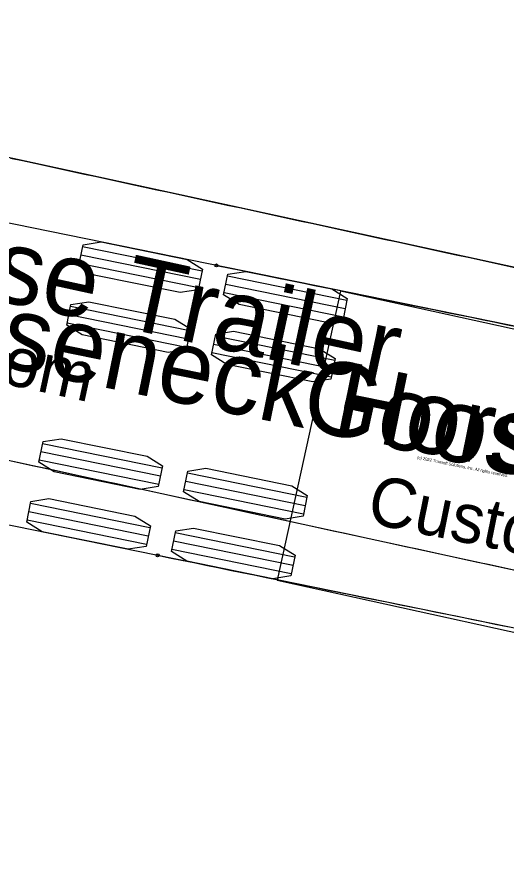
# Model space of a CAD drawing. Extents: x -14 to 1565148, y -25 to 642856.
# Drawn here: x 1564648.52 to 1564661.77, y 636309.32 to 636332.28 of the extents above; entities that cross this region are included whole.
import ezdxf

# ---------------------------------------------------------------- set-up
doc = ezdxf.new("R2010")
doc.units = 0
for name, color, linetype in [('CM_Corridor_Key_Station', 7, 'Continuous'), ('TR_Turning_Path23', 7, 'Continuous'), ('TR_Turning_Path24', 7, 'Continuous')]:
    doc.layers.add(name, color=color, linetype=linetype)

msp = doc.modelspace()

# ---------------------------------------------------------------- linework, layer by layer
at = {"layer": 'CM_Corridor_Key_Station'}
for p, q in [((1564657.283, 636324.867), (1564655.565, 636317.054)), ((1564692.443, 636317.134), (1564657.283, 636324.867)), ((1564655.565, 636317.054), (1564690.724, 636309.321))]:
    msp.add_line(p, q, dxfattribs=at)
at = {"layer": 'TR_Turning_Path23'}
for p, q in [((1564665.936, 636324.658), (1564630.753, 636332.284)), ((1564629.059, 636324.466), (1564664.242, 636316.839))]:
    msp.add_line(p, q, dxfattribs=at)
for points in [[(1564648.35, 636328.47), (1564648.676, 636328.399), (1564649.002, 636328.329), (1564649.328, 636328.258), (1564649.654, 636328.187), (1564649.98, 636328.117), (1564650.306, 636328.046), (1564650.632, 636327.975), (1564650.958, 636327.905), (1564651.284, 636327.834), (1564651.61, 636327.763), (1564651.936, 636327.693), (1564652.262, 636327.622), (1564652.588, 636327.551), (1564652.914, 636327.481), (1564653.24, 636327.41), (1564653.566, 636327.339), (1564653.892, 636327.269), (1564654.218, 636327.198), (1564654.544, 636327.127), (1564654.869, 636327.057), (1564655.195, 636326.986), (1564655.521, 636326.915), (1564655.847, 636326.845), (1564656.173, 636326.774), (1564656.499, 636326.703), (1564656.825, 636326.633), (1564657.151, 636326.562), (1564657.477, 636326.491), (1564657.803, 636326.421), (1564658.129, 636326.35), (1564658.455, 636326.279), (1564658.781, 636326.209), (1564659.107, 636326.138), (1564659.433, 636326.067), (1564659.759, 636325.997), (1564660.085, 636325.926), (1564660.411, 636325.855), (1564660.737, 636325.785), (1564661.063, 636325.714), (1564661.389, 636325.644), (1564661.715, 636325.573), (1564662.041, 636325.502)], [(1564648.285, 636320.298), (1564648.611, 636320.227), (1564648.937, 636320.157), (1564649.263, 636320.086), (1564649.589, 636320.015), (1564649.915, 636319.945), (1564650.241, 636319.874), (1564650.567, 636319.804), (1564650.893, 636319.733), (1564651.219, 636319.662), (1564651.545, 636319.592), (1564651.871, 636319.521), (1564652.197, 636319.45), (1564652.523, 636319.38), (1564652.849, 636319.309), (1564653.175, 636319.238), (1564653.501, 636319.168), (1564653.827, 636319.097), (1564654.153, 636319.026), (1564654.479, 636318.956), (1564654.805, 636318.885), (1564655.131, 636318.814), (1564655.457, 636318.744), (1564655.783, 636318.673), (1564656.109, 636318.602), (1564656.435, 636318.532), (1564656.761, 636318.461), (1564657.087, 636318.39), (1564657.413, 636318.32), (1564657.739, 636318.249), (1564658.064, 636318.178), (1564658.39, 636318.108), (1564658.716, 636318.037), (1564659.042, 636317.966), (1564659.368, 636317.896), (1564659.694, 636317.825), (1564660.02, 636317.754), (1564660.346, 636317.684), (1564660.672, 636317.613), (1564660.998, 636317.542), (1564661.324, 636317.472), (1564661.65, 636317.401), (1564661.976, 636317.33)]]:
    msp.add_lwpolyline(points, dxfattribs=at)
at = {"layer": 'TR_Turning_Path24'}
for p, q in [((1564679.402, 636320.381), (1564644.125, 636327.558)), ((1564653.535, 636325.41), (1564650.301, 636326.068)), ((1564653.489, 636325.185), (1564650.256, 636325.843)), ((1564653.444, 636324.961), (1564650.21, 636325.619)), ((1564657.455, 636324.612), (1564654.221, 636325.27)), ((1564657.409, 636324.388), (1564654.175, 636325.046)), ((1564657.363, 636324.163), (1564654.13, 636324.821)), ((1564653.206, 636323.793), (1564649.972, 636324.451)), ((1564653.16, 636323.568), (1564649.927, 636324.226)), ((1564653.115, 636323.344), (1564649.881, 636324.002)), ((1564657.126, 636322.995), (1564653.892, 636323.653)), ((1564657.08, 636322.771), (1564653.846, 636323.429)), ((1564657.034, 636322.546), (1564653.801, 636323.204)), ((1564652.452, 636320.085), (1564649.218, 636320.743)), ((1564652.406, 636319.861), (1564649.172, 636320.519)), ((1564652.36, 636319.636), (1564649.127, 636320.294)), ((1564656.371, 636319.288), (1564653.138, 636319.946)), ((1564642.529, 636319.719), (1564677.807, 636312.541)), ((1564656.326, 636319.063), (1564653.092, 636319.721)), ((1564656.28, 636318.839), (1564653.046, 636319.497)), ((1564652.123, 636318.469), (1564648.889, 636319.127)), ((1564652.077, 636318.244), (1564648.843, 636318.902)), ((1564652.031, 636318.019), (1564648.798, 636318.677)), ((1564656.042, 636317.671), (1564652.809, 636318.329)), ((1564655.997, 636317.447), (1564652.763, 636318.104)), ((1564655.951, 636317.222), (1564652.717, 636317.88))]:
    msp.add_line(p, q, dxfattribs=at)
for points in [[(1564653.546, 636325.465), (1564653.432, 636324.905), (1564652.945, 636324.828), (1564650.617, 636325.302), (1564650.199, 636325.563), (1564650.313, 636326.123), (1564650.8, 636326.2), (1564653.128, 636325.726)], [(1564657.466, 636324.668), (1564657.352, 636324.107), (1564656.865, 636324.031), (1564654.537, 636324.504), (1564654.118, 636324.765), (1564654.232, 636325.326), (1564654.719, 636325.403), (1564657.048, 636324.929)], [(1564653.217, 636323.849), (1564653.103, 636323.288), (1564652.616, 636323.211), (1564650.288, 636323.685), (1564649.87, 636323.946), (1564649.984, 636324.506), (1564650.471, 636324.583), (1564652.799, 636324.11)], [(1564657.137, 636323.051), (1564657.023, 636322.49), (1564656.536, 636322.414), (1564654.208, 636322.887), (1564653.789, 636323.148), (1564653.903, 636323.709), (1564654.39, 636323.786), (1564656.719, 636323.312)], [(1564652.463, 636320.141), (1564652.349, 636319.581), (1564651.862, 636319.504), (1564649.534, 636319.978), (1564649.115, 636320.239), (1564649.229, 636320.799), (1564649.716, 636320.876), (1564652.045, 636320.402)], [(1564656.383, 636319.344), (1564656.269, 636318.783), (1564655.782, 636318.706), (1564653.453, 636319.18), (1564653.035, 636319.441), (1564653.149, 636320.002), (1564653.636, 636320.078), (1564655.964, 636319.605)], [(1564652.134, 636318.524), (1564652.02, 636317.964), (1564651.533, 636317.887), (1564649.205, 636318.361), (1564648.786, 636318.622), (1564648.9, 636319.182), (1564649.387, 636319.259), (1564651.716, 636318.785)], [(1564656.054, 636317.727), (1564655.94, 636317.166), (1564655.453, 636317.089), (1564653.124, 636317.563), (1564652.706, 636317.824), (1564652.82, 636318.385), (1564653.307, 636318.461), (1564655.635, 636317.988)]]:
    msp.add_lwpolyline(points, close=True, dxfattribs=at)
for points in [[(1564653.924, 636325.564), (1564654.25, 636325.498), (1564654.577, 636325.432), (1564654.904, 636325.365), (1564655.23, 636325.299), (1564655.557, 636325.232), (1564655.883, 636325.166), (1564656.21, 636325.099), (1564656.536, 636325.033), (1564656.863, 636324.967), (1564657.189, 636324.9), (1564657.516, 636324.834), (1564657.842, 636324.767), (1564658.169, 636324.701), (1564658.495, 636324.634), (1564658.822, 636324.568), (1564659.148, 636324.502), (1564659.475, 636324.435), (1564659.802, 636324.369), (1564660.128, 636324.303), (1564660.455, 636324.236), (1564660.781, 636324.17), (1564661.108, 636324.104), (1564661.434, 636324.037), (1564661.76, 636323.971), (1564662.087, 636323.905)], [(1564652.329, 636317.725), (1564652.655, 636317.659), (1564652.982, 636317.592), (1564653.309, 636317.526), (1564653.635, 636317.459), (1564653.962, 636317.393), (1564654.288, 636317.326), (1564654.615, 636317.26), (1564654.941, 636317.194), (1564655.268, 636317.127), (1564655.595, 636317.061), (1564655.921, 636316.994), (1564656.248, 636316.928), (1564656.575, 636316.861), (1564656.901, 636316.795), (1564657.228, 636316.729), (1564657.555, 636316.662), (1564657.881, 636316.596), (1564658.208, 636316.529), (1564658.535, 636316.463), (1564658.861, 636316.397), (1564659.188, 636316.33), (1564659.515, 636316.264), (1564659.841, 636316.197), (1564660.168, 636316.131), (1564660.495, 636316.065), (1564660.821, 636315.998), (1564661.148, 636315.932), (1564661.475, 636315.866), (1564661.802, 636315.799)]]:
    msp.add_lwpolyline(points, dxfattribs=at)
for centre in [(1564653.924, 636325.564), (1564652.329, 636317.725)]:
    msp.add_circle(centre, 0.0417, dxfattribs=at)

# ---------------------------------------------------------------- texts
at = {"layer": 'CM_Corridor_Key_Station'}
msp.add_text('Gooseneck Horse Trailer', height=2, rotation=347.5961, dxfattribs=at).set_placement((1564656.133, 636321.188))
at = {"layer": 'TR_Turning_Path23'}
for s, height, p in [('Gooseneck Horse Trailer', 2, (1564629.614, 636328.602)), ('Custom', 1.3333, (1564644.466, 636323.166))]:
    msp.add_text(s, height=height, rotation=347.77, dxfattribs=at).set_placement(p)
at = {"layer": 'TR_Turning_Path24'}
for s, height, p in [('Gooseneck Horse Trailer', 2, (1564643.032, 636323.862)), ('(c) 2022 Transoft Solutions, Inc. All rights reserved.', 0.08, (1564659.352, 636320.337)), ('Custom', 1.3333, (1564657.952, 636318.615))]:
    msp.add_text(s, height=height, rotation=348.4992, dxfattribs=at).set_placement(p)

doc.saveas('drawing.dxf')
